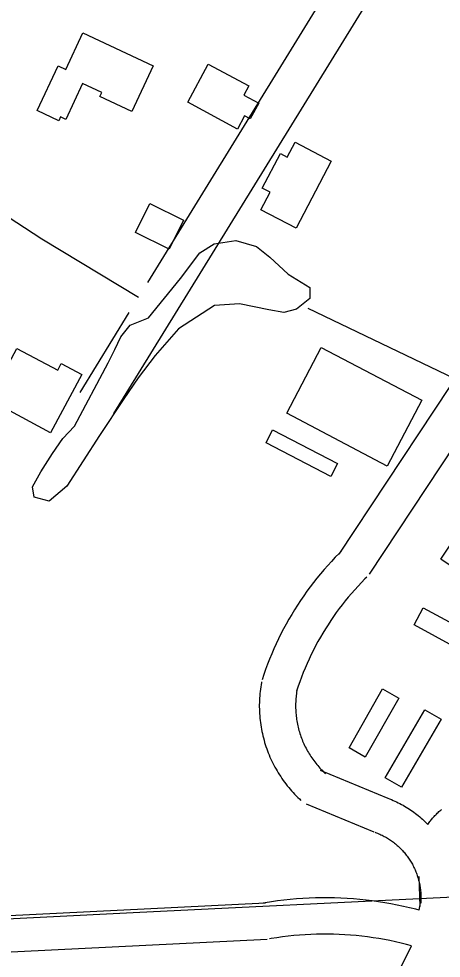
# Model space of a CAD drawing. Extents: x 3540316 to 3578335, y 553172 to 578787.
# Drawn here: x 3547265 to 3547614, y 569583 to 570359 of the extents above; entities that cross this region are included whole.
import ezdxf

# ---------------------------------------------------------------- set-up
doc = ezdxf.new("R2010")
doc.units = 0
for name, color, linetype in [('V-BLDG-OTLN', 7, 'Continuous'), ('V-RAIL-TRAK', 7, 'Continuous'), ('V-ROAD-CNTR', 7, 'Continuous'), ('V-SITE-VEGE', 7, 'Continuous'), ('V-TOPO-SHOR', 7, 'Continuous')]:
    doc.layers.add(name, color=color, linetype=linetype)

msp = doc.modelspace()

# ---------------------------------------------------------------- linework, layer by layer
at = {"layer": 'V-BLDG-OTLN'}
for points in [[(3547280.32, 570282.76), (3547297.68, 570319.81), (3547304.07, 570316.81), (3547318.19, 570346.96), (3547376.37, 570319.7), (3547358.71, 570282.01), (3547332.15, 570294.45), (3547333.71, 570297.78), (3547317.84, 570305.22), (3547303.94, 570275.55), (3547299.75, 570277.51), (3547298.27, 570274.35)], [(3547445.94, 570267.57), (3547404.79, 570289.76), (3547421.72, 570321.16), (3547455.21, 570303.1), (3547451.16, 570295.59), (3547463.53, 570288.92), (3547456.54, 570275.96), (3547451.83, 570278.5)], [(3547523.5, 570241.09), (3547494.38, 570185.54), (3547465.3, 570200.79), (3547472.92, 570215.32), (3547466.38, 570218.74), (3547481.42, 570247.42), (3547487.1, 570244.44), (3547493.58, 570256.78)], [(3547361.68, 570182.02), (3547373.47, 570206.03), (3547401.3, 570192.35), (3547389.5, 570168.34)], [(3547515.24, 570087.13), (3547598.23, 570043.44), (3547569.59, 569989.04), (3547486.6, 570032.73)], [(3547291.48, 570016.65), (3547240.73, 570043.7), (3547263.43, 570086.29), (3547297.29, 570068.25), (3547300.29, 570073.88), (3547317.18, 570064.86)], [(3547523.01, 569980.54), (3547469.51, 570008.28), (3547475.02, 570018.92), (3547528.52, 569991.17)], [(3547629.36, 569935.36), (3547659.52, 569915.29), (3547651.59, 569903.38), (3547678.06, 569885.76), (3547670.25, 569874.03), (3547653.19, 569885.39), (3547648.17, 569877.86), (3547636.21, 569885.83), (3547641.53, 569893.82), (3547613.94, 569912.19)], [(3547641.95, 569830.81), (3547591.88, 569857.85), (3547599.5, 569871.94), (3547649.56, 569844.9)], [(3547579.24, 569797.41), (3547551.51, 569748.72), (3547538.17, 569756.32), (3547565.89, 569805)], [(3547614.21, 569780.06), (3547581.65, 569723.83), (3547568.15, 569731.66), (3547600.72, 569787.88)]]:
    msp.add_lwpolyline(points, close=True, dxfattribs=at)
at = {"layer": 'V-RAIL-TRAK'}
msp.add_lwpolyline([(3544440.21, 569467.62), (3544499.76, 569470.59), (3544650.28, 569478.11), (3544767.68, 569484.66), (3544854.18, 569489.49), (3545075.17, 569500.8), (3545365.95, 569515.89), (3545593.79, 569528.54), (3545806.57, 569539.88), (3545830.11, 569541.09), (3546063.14, 569553.08), (3546369.66, 569569.46), (3546676.86, 569585.17), (3546997.06, 569602.18), (3547359.68, 569620.36), (3547619, 569632.88), (3547707.6, 569637.15)], dxfattribs=at)
at = {"layer": 'V-ROAD-CNTR'}
for points in [[(3547855.58, 570937.19), (3547650.25, 570593.07), (3547371.46, 570140.8)], [(3547883.92, 570920.28), (3547678.47, 570575.95), (3547343.57, 570032.66)], [(3548055.78, 570770.83), (3547647.8, 570094.91), (3547529.71, 569916.31)], [(3548077.88, 570749.41), (3547673.16, 570078.88), (3547554.74, 569899.77)], [(3547113.15, 570270.35), (3547210.49, 570219.25), (3547249.03, 570199.76), (3547284.11, 570176.83), (3547363.98, 570128.66)], [(3547356.13, 570115.93), (3547315.48, 570049.98)], [(3547531.65, 569918.67), (3547529.95, 569916.98), (3547526.76, 569913.73), (3547523.63, 569910.4), (3547520.52, 569907.02), (3547517.5, 569903.57), (3547514.56, 569900.12), (3547511.64, 569896.57), (3547508.79, 569892.96), (3547506.04, 569889.36), (3547503.31, 569885.66), (3547500.67, 569881.93), (3547498.06, 569878.14), (3547495.56, 569874.32), (3547493.13, 569870.49), (3547490.74, 569866.6), (3547488.39, 569862.59), (3547486.17, 569858.61), (3547484.02, 569854.63), (3547481.9, 569850.55), (3547479.87, 569846.47), (3547477.89, 569842.3), (3547476.01, 569838.11), (3547474.22, 569833.98), (3547472.45, 569829.71), (3547470.79, 569825.43), (3547469.21, 569821.19), (3547467.67, 569816.86), (3547466.27, 569812.58)], [(3547552.81, 569897.41), (3547551.24, 569895.85), (3547548.39, 569892.95), (3547545.6, 569889.98), (3547542.86, 569886.99), (3547540.2, 569883.96), (3547537.56, 569880.85), (3547535, 569877.75), (3547532.49, 569874.57), (3547530.02, 569871.34), (3547527.61, 569868.07), (3547525.28, 569864.79), (3547522.99, 569861.44), (3547520.78, 569858.05), (3547518.57, 569854.6), (3547516.47, 569851.16), (3547514.44, 569847.7), (3547512.46, 569844.16), (3547510.52, 569840.57), (3547508.65, 569836.96), (3547506.85, 569833.34), (3547505.12, 569829.72), (3547503.46, 569826.01), (3547501.84, 569822.26), (3547500.3, 569818.56), (3547498.83, 569814.76), (3547497.4, 569810.93), (3547496.06, 569807.16), (3547494.77, 569803.21)], [(3547465.8, 569810.82), (3547465.72, 569810.39), (3547465.4, 569808.52), (3547465.12, 569806.74), (3547464.85, 569804.89), (3547464.63, 569803), (3547464.45, 569801.21), (3547464.28, 569799.38), (3547464.15, 569797.5), (3547464.06, 569795.65), (3547464, 569793.8), (3547463.97, 569791.97), (3547463.97, 569790.13), (3547464.01, 569788.23), (3547464.07, 569786.41), (3547464.17, 569784.59), (3547464.3, 569782.69), (3547464.47, 569780.87), (3547464.66, 569779.04), (3547464.89, 569777.2), (3547465.15, 569775.37), (3547465.45, 569773.5), (3547465.77, 569771.7), (3547466.11, 569769.93), (3547466.51, 569768.07), (3547466.93, 569766.26), (3547467.37, 569764.51), (3547467.86, 569762.69), (3547468.38, 569760.89), (3547468.92, 569759.14), (3547469.48, 569757.42), (3547470.08, 569755.65), (3547470.74, 569753.88), (3547471.39, 569752.17), (3547472.09, 569750.46), (3547472.81, 569748.74), (3547473.58, 569747.05), (3547474.35, 569745.4), (3547475.17, 569743.72), (3547476.02, 569742.06), (3547476.87, 569740.46), (3547477.78, 569738.82), (3547478.71, 569737.22), (3547479.67, 569735.62), (3547480.66, 569734.06), (3547481.64, 569732.54), (3547482.68, 569731), (3547483.77, 569729.44), (3547484.86, 569727.95), (3547485.95, 569726.51), (3547487.1, 569725.04), (3547488.25, 569723.62), (3547489.47, 569722.16), (3547490.7, 569720.77), (3547491.9, 569719.43), (3547493.19, 569718.05), (3547494.48, 569716.72), (3547495.76, 569715.45), (3547497.11, 569714.14), (3547498.41, 569712.94)], [(3547495.23, 569804.98), (3547495.22, 569804.92), (3547495, 569803.66), (3547494.79, 569802.29), (3547494.6, 569800.99), (3547494.45, 569799.72), (3547494.31, 569798.35), (3547494.19, 569797.01), (3547494.1, 569795.74), (3547494.04, 569794.39), (3547493.99, 569793.07), (3547493.97, 569791.73), (3547493.97, 569790.39), (3547493.99, 569789.09), (3547494.04, 569787.75), (3547494.12, 569786.41), (3547494.2, 569785.12), (3547494.33, 569783.79), (3547494.47, 569782.45), (3547494.63, 569781.14), (3547494.82, 569779.81), (3547495.02, 569778.55), (3547495.26, 569777.22), (3547495.52, 569775.87), (3547495.78, 569774.62), (3547496.09, 569773.34), (3547496.42, 569772), (3547496.76, 569770.74), (3547497.12, 569769.49), (3547497.51, 569768.22), (3547497.94, 569766.91), (3547498.36, 569765.68), (3547498.81, 569764.46), (3547499.29, 569763.21), (3547499.8, 569761.96), (3547500.31, 569760.74), (3547500.85, 569759.54), (3547501.42, 569758.31), (3547501.99, 569757.15), (3547502.6, 569755.97), (3547503.23, 569754.78), (3547503.87, 569753.62), (3547504.54, 569752.48), (3547505.22, 569751.35), (3547505.92, 569750.23), (3547506.67, 569749.08), (3547507.4, 569747.99), (3547508.14, 569746.94), (3547508.93, 569745.86), (3547509.75, 569744.78), (3547510.57, 569743.73), (3547511.41, 569742.69), (3547512.23, 569741.71), (3547513.11, 569740.71), (3547514.03, 569739.69), (3547514.9, 569738.75), (3547515.84, 569737.79), (3547516.81, 569736.82), (3547517.73, 569735.93), (3547518.77, 569734.96)], [(3547514.33, 569737.81), (3547570.24, 569714.67)], [(3547569.59, 569714.92), (3547570.32, 569714.66), (3547571.73, 569714.12), (3547573.15, 569713.56), (3547574.58, 569712.96), (3547575.95, 569712.35), (3547577.34, 569711.71), (3547578.74, 569711.04), (3547580.08, 569710.36), (3547581.44, 569709.65), (3547582.79, 569708.9), (3547584.11, 569708.16), (3547585.41, 569707.38), (3547586.74, 569706.56), (3547588.04, 569705.72), (3547589.27, 569704.9), (3547590.51, 569704.04), (3547591.78, 569703.13), (3547593.02, 569702.2), (3547594.19, 569701.29), (3547595.4, 569700.33), (3547596.6, 569699.32), (3547597.73, 569698.35), (3547598.86, 569697.34), (3547600.01, 569696.28), (3547601.11, 569695.22), (3547602.2, 569694.14), (3547603.23, 569693.07)], [(3547502.85, 569710.09), (3547558.77, 569686.95)], [(3547603.23, 569693.07), (3547604.31, 569694.61), (3547604.87, 569695.36), (3547605.44, 569696.12), (3547606.02, 569696.84), (3547606.59, 569697.55), (3547607.23, 569698.3), (3547607.84, 569699), (3547608.46, 569699.67), (3547609.13, 569700.39), (3547609.78, 569701.05), (3547610.42, 569701.69), (3547611.11, 569702.35), (3547611.8, 569702.99), (3547612.52, 569703.63), (3547613.22, 569704.23), (3547613.92, 569704.81), (3547614.68, 569705.43)], [(3547559.42, 569686.7), (3547559.9, 569686.52), (3547560.86, 569686.16), (3547561.79, 569685.79), (3547562.71, 569685.4), (3547563.65, 569684.99), (3547564.56, 569684.57), (3547565.44, 569684.15), (3547566.36, 569683.68), (3547567.24, 569683.22), (3547568.12, 569682.74), (3547569.01, 569682.23), (3547569.88, 569681.71), (3547570.71, 569681.2), (3547571.53, 569680.67), (3547572.41, 569680.08), (3547573.24, 569679.5), (3547574.03, 569678.94), (3547574.82, 569678.35), (3547575.65, 569677.7), (3547576.43, 569677.08), (3547577.17, 569676.46), (3547577.96, 569675.78), (3547578.73, 569675.1), (3547579.43, 569674.45), (3547580.17, 569673.74), (3547580.87, 569673.04), (3547581.59, 569672.3), (3547582.29, 569671.57), (3547582.94, 569670.85), (3547583.61, 569670.08), (3547584.27, 569669.3), (3547584.88, 569668.56), (3547585.51, 569667.75), (3547586.13, 569666.94), (3547586.72, 569666.14), (3547587.31, 569665.3), (3547587.85, 569664.51), (3547588.41, 569663.65), (3547588.97, 569662.76), (3547589.47, 569661.94), (3547589.97, 569661.09), (3547590.49, 569660.17), (3547590.95, 569659.3), (3547591.39, 569658.44), (3547591.84, 569657.52), (3547592.29, 569656.57), (3547592.7, 569655.68), (3547593.08, 569654.78), (3547593.47, 569653.84), (3547593.84, 569652.89), (3547594.18, 569651.96), (3547594.51, 569651.01), (3547594.84, 569650.03), (3547595.12, 569649.1), (3547595.4, 569648.14), (3547595.68, 569647.14), (3547595.92, 569646.18), (3547596.15, 569645.21), (3547596.36, 569644.24), (3547596.55, 569643.25), (3547596.74, 569642.22), (3547596.9, 569641.24), (3547597.04, 569640.29), (3547597.17, 569639.29), (3547597.28, 569638.25), (3547597.37, 569637.25), (3547597.45, 569636.24), (3547597.51, 569635.29), (3547597.54, 569634.28), (3547597.57, 569633.23), (3547597.57, 569632.27), (3547597.55, 569631.26), (3547597.52, 569630.2), (3547597.48, 569629.24), (3547597.41, 569628.15)], [(3547596.99, 569625.16), (3547596.21, 569650.15)], [(3547596.15, 569622.19), (3547593.3, 569622.96), (3547588.18, 569624.23), (3547583.14, 569625.38), (3547578.02, 569626.49), (3547572.84, 569627.49), (3547567.71, 569628.39), (3547562.52, 569629.21), (3547557.39, 569629.92), (3547552.21, 569630.58), (3547546.94, 569631.13), (3547541.73, 569631.57), (3547536.55, 569631.93), (3547531.35, 569632.22), (3547526.08, 569632.39), (3547520.86, 569632.49), (3547515.6, 569632.48), (3547510.42, 569632.39), (3547505.16, 569632.22), (3547499.93, 569631.94), (3547494.74, 569631.57), (3547489.53, 569631.13), (3547484.31, 569630.56), (3547479.12, 569629.93), (3547473.95, 569629.2), (3547468.76, 569628.4), (3547467.07, 569628.09)], [(3547596.15, 569622.19), (3547597.64, 569629.95)], [(3546961.65, 569603.22), (3547469.01, 569628.32)], [(3546963.13, 569573.26), (3547470.49, 569598.35)], [(3547589.69, 569592.85), (3547585.76, 569593.92), (3547581.23, 569595.04), (3547576.61, 569596.1), (3547571.99, 569597.1), (3547567.42, 569597.99), (3547562.79, 569598.8), (3547558.11, 569599.53), (3547553.43, 569600.18), (3547548.76, 569600.78), (3547544.11, 569601.26), (3547539.44, 569601.66), (3547534.7, 569601.98), (3547530.01, 569602.25), (3547525.29, 569602.4), (3547520.61, 569602.49), (3547515.89, 569602.48), (3547511.17, 569602.4), (3547506.47, 569602.24), (3547501.8, 569602), (3547497.08, 569601.66), (3547492.4, 569601.26), (3547487.72, 569600.76), (3547483.02, 569600.19), (3547478.35, 569599.53), (3547473.73, 569598.81), (3547472.43, 569598.57)], [(3547339.36, 569074.46), (3547395.54, 569210.82), (3547505.39, 569422.22), (3547589.69, 569592.85)]]:
    msp.add_lwpolyline(points, dxfattribs=at)
at = {"layer": 'V-SITE-VEGE'}
msp.add_lwpolyline([(3547505.79, 570136.57), (3547505.75, 570127.59), (3547494.66, 570118.66), (3547484.29, 570115.95), (3547471.87, 570118.08), (3547447.71, 570123.02), (3547426.99, 570121.73), (3547397.2, 570102.53), (3547377.76, 570080.52), (3547363.86, 570061.93), (3547352.04, 570044.72), (3547331.87, 570014.42), (3547304.75, 569972.41), (3547290.19, 569960.05), (3547277.77, 569963.56), (3547276.43, 569971.85), (3547283.39, 569984.25), (3547293.13, 569999.4), (3547301.47, 570011.79), (3547311.19, 570022.11), (3547339.06, 570074.48), (3547344.63, 570085.5), (3547349.51, 570095.84), (3547357.16, 570105.47), (3547372.38, 570111.62), (3547398.77, 570143.96), (3547414.75, 570165.3), (3547426.53, 570172.84), (3547444.5, 570175.53), (3547461.75, 570170.61), (3547472.76, 570161.58), (3547487.89, 570147.7)], close=True, dxfattribs=at)
at = {"layer": 'V-TOPO-SHOR'}
msp.add_line((3547504.17, 570119.7), (3547634.48, 570056.92), dxfattribs=at)

doc.saveas('drawing.dxf')
